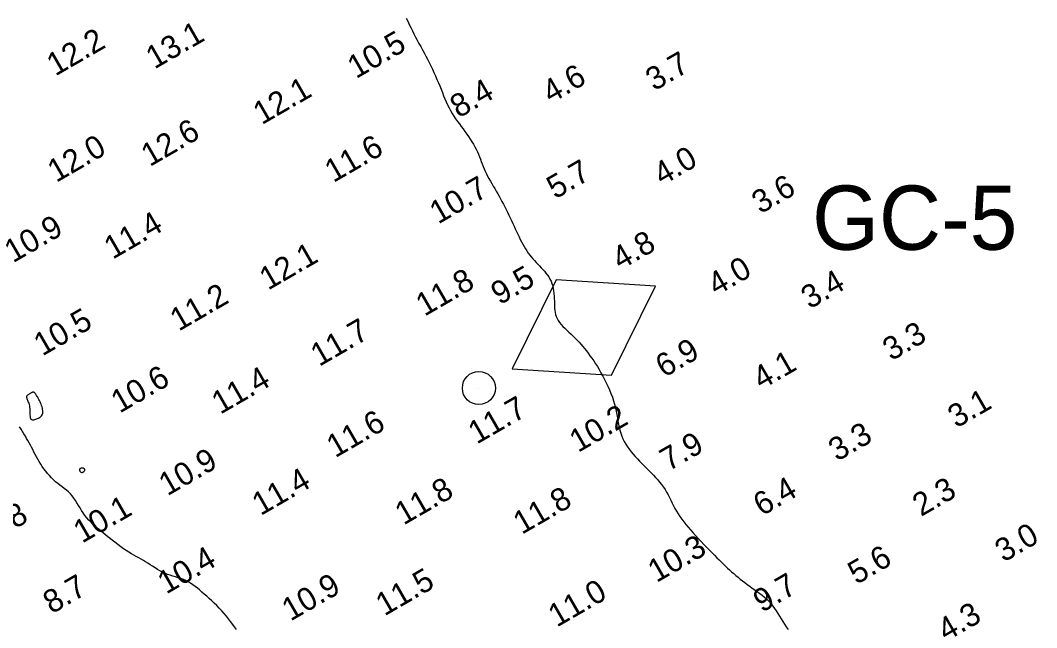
# Model space of a CAD drawing. Extents: x 3024098 to 3056816, y 418252 to 509144.
# Drawn here: x 3029994.4 to 3030215.8, y 418798.2 to 418930.5 of the extents above; entities that cross this region are included whole.
import ezdxf

# ---------------------------------------------------------------- set-up
doc = ezdxf.new("R2010")
doc.units = 0
for name, color, linetype in [('V-CHAN-CONT-EL10', 7, 'Continuous'), ('V-CHAN-NAID', 7, 'Continuous'), ('V-TOPO-SOUN-0911', 7, 'Continuous')]:
    doc.layers.add(name, color=color, linetype=linetype)

msp = doc.modelspace()

# ---------------------------------------------------------------- linework, layer by layer
at = {"layer": 'V-CHAN-CONT-EL10'}
for points in [[(3030078.48, 418931.02), (3030078.81, 418930.35), (3030079.14, 418929.66), (3030079.48, 418928.97), (3030079.83, 418928.27), (3030080.18, 418927.58), (3030080.54, 418926.89), (3030080.9, 418926.2), (3030081.27, 418925.51), (3030081.64, 418924.83), (3030082.01, 418924.14), (3030082.39, 418923.45), (3030082.76, 418922.75), (3030083.12, 418922.05), (3030083.48, 418921.33), (3030083.84, 418920.61), (3030084.19, 418919.88), (3030084.52, 418919.15), (3030084.85, 418918.41), (3030085.18, 418917.68), (3030085.49, 418916.95), (3030085.79, 418916.23), (3030086.08, 418915.52), (3030086.36, 418914.81), (3030086.64, 418914.12), (3030086.92, 418913.44), (3030087.2, 418912.77), (3030087.5, 418912.12), (3030087.81, 418911.48), (3030088.14, 418910.86), (3030088.5, 418910.25), (3030088.87, 418909.66), (3030089.26, 418909.09), (3030089.65, 418908.52), (3030090.06, 418907.96), (3030090.47, 418907.41), (3030090.88, 418906.86), (3030091.28, 418906.31), (3030091.68, 418905.76), (3030092.06, 418905.2), (3030092.43, 418904.65), (3030092.78, 418904.09), (3030093.12, 418903.54), (3030093.43, 418902.98), (3030093.72, 418902.44), (3030093.99, 418901.89), (3030094.23, 418901.35), (3030094.45, 418900.82), (3030094.66, 418900.29), (3030094.85, 418899.76), (3030095.05, 418899.23), (3030095.25, 418898.71), (3030095.47, 418898.18), (3030095.7, 418897.65), (3030095.95, 418897.12), (3030096.22, 418896.58), (3030096.52, 418896.05), (3030096.82, 418895.51), (3030097.13, 418894.96), (3030097.45, 418894.42), (3030097.78, 418893.86), (3030098.1, 418893.31), (3030098.42, 418892.75), (3030098.73, 418892.19), (3030099.04, 418891.62), (3030099.35, 418891.05), (3030099.65, 418890.48), (3030099.95, 418889.9), (3030100.25, 418889.31), (3030100.54, 418888.71), (3030100.83, 418888.11), (3030101.12, 418887.5), (3030101.41, 418886.9), (3030101.69, 418886.29), (3030101.97, 418885.68), (3030102.25, 418885.09), (3030102.53, 418884.49), (3030102.8, 418883.92), (3030103.07, 418883.35), (3030103.34, 418882.8), (3030103.61, 418882.26), (3030103.88, 418881.74), (3030104.16, 418881.23), (3030104.45, 418880.75), (3030104.75, 418880.28), (3030105.06, 418879.82), (3030105.39, 418879.39), (3030105.73, 418878.97), (3030106.08, 418878.56), (3030106.44, 418878.16), (3030106.8, 418877.78), (3030107.16, 418877.39), (3030107.53, 418877.01), (3030107.89, 418876.63), (3030108.25, 418876.24), (3030108.6, 418875.85), (3030108.93, 418875.44), (3030109.25, 418875.03), (3030109.54, 418874.6), (3030109.8, 418874.15), (3030110.04, 418873.68), (3030110.23, 418873.18), (3030110.39, 418872.66), (3030110.51, 418872.12), (3030110.6, 418871.57), (3030110.67, 418871), (3030110.71, 418870.44), (3030110.74, 418869.88), (3030110.76, 418869.33), (3030110.78, 418868.79), (3030110.79, 418868.28), (3030110.82, 418867.78), (3030110.86, 418867.31), (3030110.93, 418866.85), (3030111.02, 418866.4), (3030111.16, 418865.96), (3030111.34, 418865.53), (3030111.57, 418865.1), (3030111.87, 418864.68), (3030112.21, 418864.26), (3030112.6, 418863.84), (3030113.03, 418863.42), (3030113.47, 418863), (3030113.93, 418862.57), (3030114.39, 418862.15), (3030114.85, 418861.72), (3030115.29, 418861.29), (3030115.72, 418860.85), (3030116.13, 418860.41), (3030116.54, 418859.95), (3030116.94, 418859.48), (3030117.34, 418859), (3030117.73, 418858.5), (3030118.13, 418857.98), (3030118.52, 418857.44), (3030118.92, 418856.88), (3030119.32, 418856.3), (3030119.72, 418855.69), (3030120.12, 418855.06), (3030120.52, 418854.41), (3030120.91, 418853.73), (3030121.3, 418853.02), (3030121.69, 418852.29), (3030122.06, 418851.54), (3030122.42, 418850.77), (3030122.77, 418849.99), (3030123.09, 418849.21), (3030123.39, 418848.42), (3030123.65, 418847.64), (3030123.88, 418846.86), (3030124.06, 418846.1), (3030124.22, 418845.35), (3030124.35, 418844.62), (3030124.48, 418843.9), (3030124.59, 418843.19), (3030124.72, 418842.51), (3030124.85, 418841.83), (3030125.02, 418841.18), (3030125.21, 418840.54), (3030125.44, 418839.92), (3030125.7, 418839.32), (3030125.99, 418838.73), (3030126.31, 418838.15), (3030126.67, 418837.59), (3030127.05, 418837.04), (3030127.46, 418836.5), (3030127.9, 418835.97), (3030128.36, 418835.45), (3030128.84, 418834.94), (3030129.33, 418834.43), (3030129.84, 418833.93), (3030130.35, 418833.43), (3030130.86, 418832.94), (3030131.36, 418832.44), (3030131.85, 418831.94), (3030132.34, 418831.44), (3030132.81, 418830.93), (3030133.26, 418830.41), (3030133.69, 418829.89), (3030134.11, 418829.36), (3030134.5, 418828.82), (3030134.86, 418828.26), (3030135.2, 418827.69), (3030135.52, 418827.11), (3030135.83, 418826.52), (3030136.12, 418825.93), (3030136.42, 418825.33), (3030136.72, 418824.74), (3030137.03, 418824.14), (3030137.36, 418823.55), (3030137.72, 418822.97), (3030138.1, 418822.4), (3030138.5, 418821.83), (3030138.94, 418821.25), (3030139.4, 418820.67), (3030139.88, 418820.08), (3030140.4, 418819.49), (3030140.94, 418818.88), (3030141.51, 418818.25), (3030142.1, 418817.61), (3030142.71, 418816.97), (3030143.32, 418816.33), (3030143.93, 418815.7), (3030144.52, 418815.09), (3030145.1, 418814.5), (3030145.66, 418813.94), (3030146.18, 418813.41), (3030146.68, 418812.92), (3030147.15, 418812.45), (3030147.6, 418812), (3030148.05, 418811.57), (3030148.49, 418811.16), (3030148.93, 418810.75), (3030149.37, 418810.35), (3030149.82, 418809.95), (3030150.29, 418809.55), (3030150.77, 418809.16), (3030151.25, 418808.76), (3030151.75, 418808.37), (3030152.26, 418807.98), (3030152.78, 418807.59), (3030153.32, 418807.2), (3030153.86, 418806.81), (3030154.41, 418806.43), (3030154.96, 418806.04), (3030155.51, 418805.64), (3030156.04, 418805.23), (3030156.56, 418804.8), (3030157.05, 418804.35), (3030157.51, 418803.89), (3030157.94, 418803.4), (3030158.34, 418802.88), (3030158.71, 418802.35), (3030159.08, 418801.8), (3030159.43, 418801.24), (3030159.77, 418800.67), (3030160.13, 418800.09), (3030160.49, 418799.52), (3030160.87, 418798.94), (3030161.26, 418798.36), (3030161.66, 418797.79)], [(3030041.54, 418797.79), (3030041.12, 418798.33), (3030040.69, 418798.89), (3030040.24, 418799.48), (3030039.78, 418800.07), (3030039.31, 418800.67), (3030038.81, 418801.27), (3030038.3, 418801.85), (3030037.77, 418802.41), (3030037.23, 418802.97), (3030036.68, 418803.5), (3030036.12, 418804.02), (3030035.58, 418804.53), (3030035.03, 418805.02), (3030034.5, 418805.49), (3030033.99, 418805.94), (3030033.49, 418806.38), (3030033, 418806.79), (3030032.51, 418807.17), (3030032.02, 418807.53), (3030031.52, 418807.86), (3030031.02, 418808.16), (3030030.49, 418808.42), (3030029.95, 418808.66), (3030029.39, 418808.86), (3030028.82, 418809.04), (3030028.25, 418809.22), (3030027.66, 418809.4), (3030027.08, 418809.58), (3030026.5, 418809.78), (3030025.94, 418810.01), (3030025.38, 418810.28), (3030024.84, 418810.57), (3030024.3, 418810.88), (3030023.78, 418811.21), (3030023.26, 418811.55), (3030022.75, 418811.89), (3030022.24, 418812.22), (3030021.73, 418812.53), (3030021.23, 418812.83), (3030020.73, 418813.11), (3030020.22, 418813.39), (3030019.7, 418813.67), (3030019.17, 418813.95), (3030018.63, 418814.26), (3030018.08, 418814.6), (3030017.5, 418814.96), (3030016.91, 418815.37), (3030016.3, 418815.81), (3030015.68, 418816.28), (3030015.05, 418816.77), (3030014.42, 418817.27), (3030013.79, 418817.78), (3030013.17, 418818.29), (3030012.56, 418818.79), (3030011.98, 418819.27), (3030011.41, 418819.74), (3030010.86, 418820.21), (3030010.33, 418820.67), (3030009.84, 418821.14), (3030009.36, 418821.62), (3030008.92, 418822.11), (3030008.51, 418822.62), (3030008.13, 418823.16), (3030007.77, 418823.71), (3030007.44, 418824.27), (3030007.11, 418824.83), (3030006.78, 418825.38), (3030006.45, 418825.91), (3030006.1, 418826.42), (3030005.73, 418826.9), (3030005.33, 418827.33), (3030004.91, 418827.74), (3030004.46, 418828.12), (3030004.01, 418828.49), (3030003.54, 418828.85), (3030003.06, 418829.21), (3030002.59, 418829.58), (3030002.13, 418829.97), (3030001.67, 418830.39), (3030001.22, 418830.84), (3030000.79, 418831.3), (3030000.37, 418831.78), (3029999.97, 418832.28), (3029999.59, 418832.79), (3029999.22, 418833.31), (3029998.88, 418833.83), (3029998.55, 418834.36), (3029998.25, 418834.88), (3029997.95, 418835.41), (3029997.68, 418835.93), (3029997.41, 418836.45), (3029997.14, 418836.97), (3029996.88, 418837.48), (3029996.62, 418837.98), (3029996.36, 418838.46), (3029996.09, 418838.95), (3029995.81, 418839.43), (3029995.53, 418839.91), (3029995.23, 418840.4), (3029994.93, 418840.89), (3029994.6, 418841.4), (3029994.26, 418841.93)]]:
    msp.add_lwpolyline(points, dxfattribs=at)
for points in [[(3029995.94, 418848.75), (3029995.88, 418848.68), (3029995.83, 418848.61), (3029995.81, 418848.53), (3029995.8, 418848.44), (3029995.81, 418848.34), (3029995.83, 418848.23), (3029995.87, 418848.09), (3029995.94, 418847.93), (3029996.01, 418847.76), (3029996.09, 418847.55), (3029996.18, 418847.33), (3029996.27, 418847.09), (3029996.35, 418846.82), (3029996.41, 418846.53), (3029996.46, 418846.21), (3029996.49, 418845.88), (3029996.51, 418845.53), (3029996.51, 418845.18), (3029996.52, 418844.84), (3029996.53, 418844.52), (3029996.55, 418844.23), (3029996.59, 418843.97), (3029996.65, 418843.76), (3029996.75, 418843.61), (3029996.88, 418843.52), (3029997.03, 418843.47), (3029997.19, 418843.45), (3029997.38, 418843.48), (3029997.58, 418843.52), (3029997.78, 418843.59), (3029997.99, 418843.66), (3029998.2, 418843.75), (3029998.4, 418843.84), (3029998.59, 418843.95), (3029998.77, 418844.06), (3029998.93, 418844.19), (3029999.07, 418844.34), (3029999.19, 418844.52), (3029999.27, 418844.71), (3029999.32, 418844.93), (3029999.34, 418845.17), (3029999.33, 418845.43), (3029999.3, 418845.71), (3029999.24, 418845.99), (3029999.17, 418846.28), (3029999.07, 418846.57), (3029998.97, 418846.86), (3029998.85, 418847.14), (3029998.73, 418847.42), (3029998.6, 418847.68), (3029998.47, 418847.93), (3029998.34, 418848.16), (3029998.22, 418848.38), (3029998.1, 418848.58), (3029997.99, 418848.76), (3029997.89, 418848.91), (3029997.8, 418849.04), (3029997.73, 418849.15), (3029997.65, 418849.24), (3029997.59, 418849.32), (3029997.53, 418849.38), (3029997.48, 418849.43), (3029997.43, 418849.47), (3029997.38, 418849.5), (3029997.33, 418849.52), (3029997.27, 418849.53), (3029997.22, 418849.53), (3029997.15, 418849.52), (3029997.08, 418849.49), (3029997, 418849.46), (3029996.91, 418849.42), (3029996.81, 418849.36), (3029996.7, 418849.3), (3029996.58, 418849.22), (3029996.46, 418849.15), (3029996.34, 418849.07), (3029996.22, 418848.98), (3029996.11, 418848.9), (3029996.02, 418848.83)], [(3030007.82, 418832), (3030007.91, 418832.01), (3030008, 418832.04), (3030008.09, 418832.07), (3030008.17, 418832.12), (3030008.25, 418832.18), (3030008.31, 418832.24), (3030008.37, 418832.3), (3030008.42, 418832.36), (3030008.46, 418832.42), (3030008.48, 418832.48), (3030008.49, 418832.53), (3030008.49, 418832.59), (3030008.48, 418832.64), (3030008.46, 418832.69), (3030008.43, 418832.73), (3030008.38, 418832.78), (3030008.33, 418832.82), (3030008.27, 418832.86), (3030008.2, 418832.9), (3030008.12, 418832.92), (3030008.04, 418832.94), (3030007.96, 418832.96), (3030007.87, 418832.96), (3030007.78, 418832.95), (3030007.69, 418832.93), (3030007.6, 418832.91), (3030007.52, 418832.87), (3030007.45, 418832.82), (3030007.4, 418832.76), (3030007.35, 418832.7), (3030007.33, 418832.62), (3030007.33, 418832.53), (3030007.35, 418832.44), (3030007.38, 418832.35), (3030007.43, 418832.26), (3030007.5, 418832.18), (3030007.57, 418832.11), (3030007.65, 418832.05), (3030007.73, 418832.02)]]:
    msp.add_lwpolyline(points, close=True, dxfattribs=at)
at = {"layer": 'V-CHAN-NAID'}
msp.add_lwpolyline([(3030101.59, 418854.6), (3030123.18, 418853.21), (3030132.77, 418872.6), (3030111.18, 418873.99)], close=True, dxfattribs=at)
msp.add_circle((3030094.32, 418850.4), 3.6, dxfattribs=at)
at = {"layer": 'V-TOPO-SOUN-0911'}
msp.add_line((3030094.32, 418850.4), (3030094.32, 418850.4), dxfattribs=at)

# ---------------------------------------------------------------- texts
at = {"layer": 'V-CHAN-NAID'}
msp.add_text('GC-5', height=14, dxfattribs=at).set_placement((3030166.9, 418880.53))
at = {"layer": 'V-TOPO-SOUN-0911'}
for s, p in [('12.2 ', (3030002.06, 418918.28)), ('13.1 ', (3030023.66, 418919.81)), ('10.5 ', (3030067.57, 418917.72)), ('3.7', (3030132.51, 418915.04)), ('4.6', (3030110, 418912.32)), ('12.1 ', (3030047.02, 418907.67)), ('8.4', (3030089.92, 418909.13)), ('12.6 ', (3030022.63, 418898.54)), ('12.0 ', (3030002.24, 418895.08)), ('11.6 ', (3030062.62, 418895.06)), ('4.0', (3030134.23, 418894.43)), ('5.7', (3030110.95, 418891.48)), ('10.7 ', (3030085.46, 418886.03)), ('3.6', (3030155.64, 418888.24)), ('11.4 ', (3030014.56, 418878.35)), ('10.9 ', (3029992.84, 418877.57)), ('4.8', (3030125.16, 418876.03)), ('12.1 ', (3030048.4, 418871.61)), ('4.0', (3030146.04, 418870.39)), ('11.8 ', (3030082.47, 418865.92)), ('9.5', (3030098.83, 418868.39)), ('3.4', (3030166.37, 418867.5)), ('11.2 ', (3030028.93, 418862.67)), ('10.5 ', (3029999.23, 418857.26)), ('11.7 ', (3030059.54, 418854.99)), ('3.3', (3030184.15, 418856.21)), ('6.9', (3030134.67, 418852.57)), ('4.1', (3030155.85, 418849.93)), ('10.6 ', (3030016.07, 418844.8)), ('11.4 ', (3030037.99, 418844.56)), ('3.1', (3030198.34, 418841.56)), ('11.7 ', (3030093.86, 418838.06)), ('11.6 ', (3030063.02, 418835.08)), ('10.2 ', (3030115.92, 418836.23)), ('3.3', (3030172.34, 418834.3)), ('7.9', (3030135.62, 418832.17)), ('10.9 ', (3030026.47, 418826.78)), ('11.4 ', (3030046.78, 418822.48)), ('11.8 ', (3030077.91, 418820.41)), ('6.4', (3030155.96, 418822.39)), ('2.3', (3030190.64, 418822.29)), ('11.8 ', (3030103.67, 418818.38)), ('8.8', (3029988.45, 418816.84)), ('10.1 ', (3030007.88, 418816.46)), ('3.0', (3030208.61, 418812.32)), ('10.3 ', (3030133, 418807.88)), ('10.4 ', (3030026.21, 418805.36)), ('5.6', (3030176.57, 418807.47)), ('8.7', (3030001.27, 418801.06)), ('10.9 ', (3030053.28, 418799.48)), ('11.5 ', (3030073.74, 418800.6)), ('9.7', (3030155.96, 418801.36)), ('11.0 ', (3030111.3, 418798.17)), ('4.3', (3030196.09, 418795.06))]:
    msp.add_text(s, height=5, rotation=30, dxfattribs=at).set_placement(p)

doc.saveas('drawing.dxf')
